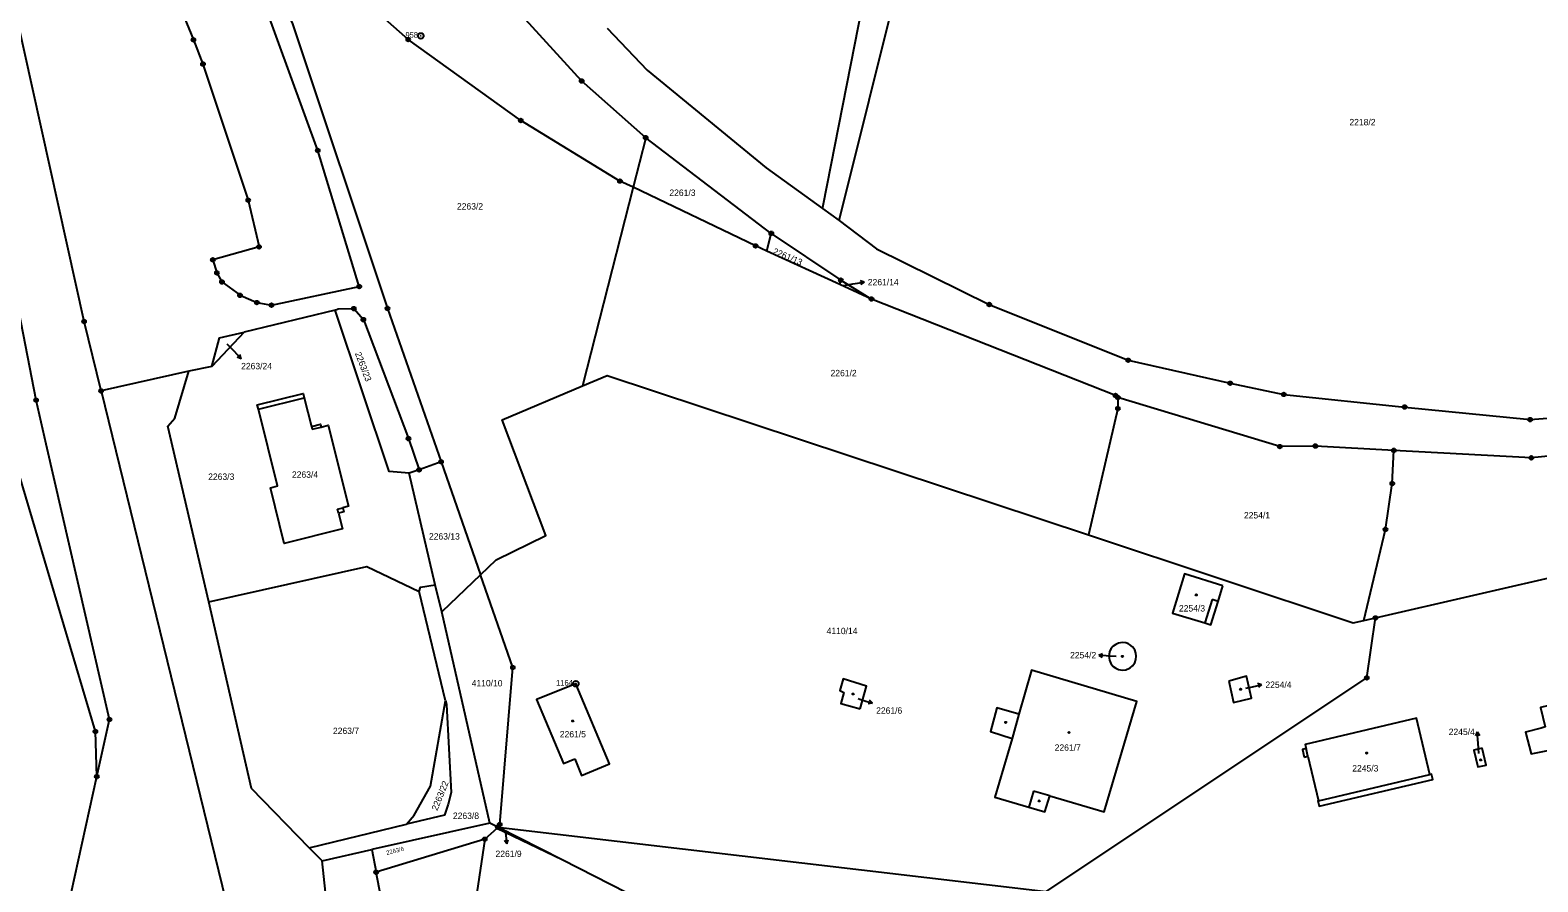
# Model space of a CAD drawing. Extents: x -733394 to -722299, y -1082822 to -1075049.
# Drawn here: x -728582.2 to -728180.6, y -1080651.4 to -1080424.6 of the extents above; entities that cross this region are included whole.
import ezdxf

# ---------------------------------------------------------------- set-up
doc = ezdxf.new("R2010")
doc.units = 0
for name, color, linetype in [('Hranice parcel', 7, 'Continuous'), ('Parcelní čísla', 7, 'Continuous'), ('Pop  PČ popisy', 7, 'Continuous'), ('Vnitřní kresba', 7, 'Continuous'), ('Značky bodu BP', 7, 'Continuous'), ('Značky budov', 7, 'Continuous')]:
    doc.layers.add(name, color=color, linetype=linetype)

msp = doc.modelspace()

# ---------------------------------------------------------------- linework, layer by layer
at = {"layer": 'Hranice parcel'}
for p, q in [((-728418.21, -1080453.24), (-728421.58, -1080466.45)), ((-728384.74, -1080478.71), (-728418.21, -1080453.24)), ((-728421.58, -1080466.45), (-728435.08, -1080519.33)), ((-728371.09, -1080472.06), (-728366.64, -1080475.26)), ((-728385.95, -1080483.41), (-728384.74, -1080478.71)), ((-728384.74, -1080478.71), (-728366.23, -1080491.17)), ((-728366.52, -1080492.31), (-728385.95, -1080483.41)), ((-728366.52, -1080492.31), (-728366.23, -1080491.17)), ((-728358.06, -1080496.19), (-728366.52, -1080492.31)), ((-728366.23, -1080491.17), (-728358.06, -1080496.19)), ((-728500.89, -1080499.18), (-728525.15, -1080505.01)), ((-728525.15, -1080505.01), (-728533.73, -1080514.14)), ((-728533.73, -1080514.14), (-728539.86, -1080515.36)), ((-728539.86, -1080515.36), (-728563.28, -1080520.68)), ((-728478.58, -1080541.67), (-728481.24, -1080542.6)), ((-728474.24, -1080572.26), (-728481.24, -1080542.6)), ((-728472.71, -1080539.53), (-728478.58, -1080541.67)), ((-728472.71, -1080539.53), (-728462.19, -1080569.63)), ((-728223.82, -1080581.11), (-728123.3, -1080557.83)), ((-728462.19, -1080569.63), (-728472.54, -1080579.46)), ((-728471.52, -1080603.18), (-728478.55, -1080574.04)), ((-728472.54, -1080579.46), (-728474.24, -1080572.26)), ((-728459.73, -1080635.73), (-728472.54, -1080579.46)), ((-728226.89, -1080581.77), (-728223.82, -1080581.11)), ((-728507.83, -1080642.28), (-728481.9, -1080635.98)), ((-728459.73, -1080635.73), (-728491.19, -1080642.76)), ((-728457.88, -1080637.19), (-728461.09, -1080640.04)), ((-728457.6, -1080636.81), (-728459.73, -1080635.73)), ((-728457.6, -1080636.81), (-728457.88, -1080637.19)), ((-728440.47, -1080645.52), (-728457.88, -1080637.19)), ((-728440.47, -1080645.52), (-728457.6, -1080636.81)), ((-728504.39, -1080645.82), (-728507.83, -1080642.28)), ((-728504.39, -1080645.82), (-728491.19, -1080642.76)), ((-728491.19, -1080642.76), (-728490, -1080648.83)), ((-728461.09, -1080640.04), (-728490, -1080648.83)), ((-728423.22, -1080654.29), (-728440.47, -1080645.52))]:
    msp.add_line(p, q, dxfattribs=at)
for points in [[(-728371.09, -1080472.06), (-728370.94, -1080471.28), (-728354.13, -1080385.94), (-728341.87, -1080324.39), (-728335.02, -1080325.03), (-728316.02, -1080244.35), (-728315.03, -1080239.65), (-728312.87, -1080232.38)], [(-728418.21, -1080453.24), (-728435.27, -1080438.13), (-728467.95, -1080402.27), (-728500.01, -1080352.68), (-728553.39, -1080273.16)], [(-728606.47, -1080327.62), (-728587.46, -1080322.36), (-728585.94, -1080327.86), (-728584.26, -1080331.48), (-728579.68, -1080340.36), (-728546.77, -1080407.46), (-728538.68, -1080427.18), (-728536.13, -1080433.62), (-728524.07, -1080469.89), (-728521.21, -1080482.3), (-728533.5, -1080485.74), (-728532.42, -1080489.23), (-728531.07, -1080491.66), (-728526.27, -1080495.2), (-728521.77, -1080497.14), (-728517.88, -1080497.82), (-728494.5, -1080492.88), (-728505.56, -1080456.64), (-728520.07, -1080416.72), (-728539.36, -1080378.78), (-728546.12, -1080370.11), (-728540.3, -1080365.94)], [(-728563.28, -1080520.68), (-728567.8, -1080502.17), (-728606.47, -1080327.62)], [(-728540.3, -1080365.94), (-728512.33, -1080422.94), (-728486.97, -1080498.69), (-728472.71, -1080539.53)], [(-728421.58, -1080466.45), (-728425.05, -1080464.79), (-728451.46, -1080448.65), (-728481.46, -1080427.11), (-728507.52, -1080404.04), (-728510.22, -1080394.77), (-728524.69, -1080378.26), (-728536.67, -1080362.24)], [(-728366.64, -1080475.26), (-728342.71, -1080379.1), (-728338.46, -1080379.1)], [(-728428.47, -1080424.11), (-728417.77, -1080435.22), (-728386.11, -1080461.24), (-728371.09, -1080472.06)], [(-728564.4, -1080623.37), (-728561.03, -1080608.13), (-728577.89, -1080534.84), (-728580.59, -1080523.1), (-728598.35, -1080432.04)], [(-728564.4, -1080623.37), (-728564.8, -1080611.33), (-728590.04, -1080526.15), (-728606.28, -1080461.49)], [(-728385.95, -1080483.41), (-728388.92, -1080482.05), (-728421.58, -1080466.45)], [(-728366.64, -1080475.26), (-728356.73, -1080482.8), (-728326.67, -1080497.66), (-728289.68, -1080512.5), (-728262.51, -1080518.62), (-728248.22, -1080521.59), (-728216.03, -1080524.95), (-728182.61, -1080528.31), (-728135.94, -1080524.74), (-728132.14, -1080523.65), (-728119.28, -1080519.54), (-728095.82, -1080512.17)], [(-728292.4, -1080522.44), (-728293.08, -1080521.89), (-728358.06, -1080496.19)], [(-728500.89, -1080499.18), (-728500.1, -1080498.82), (-728495.96, -1080498.76), (-728493.41, -1080501.69), (-728481.38, -1080533.37), (-728478.58, -1080541.67)], [(-728481.24, -1080542.6), (-728486.52, -1080542.1), (-728500.89, -1080499.18)], [(-728533.73, -1080514.14), (-728531.69, -1080506.52), (-728525.15, -1080505.01)], [(-728534.57, -1080576.79), (-728545.49, -1080530.09), (-728543.61, -1080527.88), (-728539.86, -1080515.36)], [(-728435.08, -1080519.33), (-728428.46, -1080516.52), (-728300.27, -1080559.02)], [(-728563.28, -1080520.68), (-728529.1, -1080660.47), (-728527.54, -1080665.75), (-728517.37, -1080700.03), (-728512.91, -1080706.82)], [(-728500.05, -1080553.17), (-728499, -1080557.36), (-728514.51, -1080561.28), (-728518.19, -1080546.46), (-728516.27, -1080545.95), (-728521.36, -1080525.54), (-728521.66, -1080524.39), (-728509.45, -1080521.34), (-728509.16, -1080522.5), (-728507.25, -1080530.11), (-728504.83, -1080529.5), (-728504.64, -1080530.28), (-728502.75, -1080529.8), (-728497.41, -1080551.38), (-728498.91, -1080551.75), (-728498.64, -1080552.82), (-728500.05, -1080553.17)], [(-728462.19, -1080569.63), (-728458.03, -1080565.68), (-728444.79, -1080559.16), (-728456.41, -1080528.36), (-728435.08, -1080519.33)], [(-728292.4, -1080522.44), (-728292.42, -1080525.38), (-728300.27, -1080559.02)], [(-728218.91, -1080536.49), (-728239.82, -1080535.34), (-728249.31, -1080535.48), (-728292.4, -1080522.44)], [(-728128.22, -1080532.37), (-728134.77, -1080533.89), (-728182.29, -1080538.47), (-728218.91, -1080536.49)], [(-728226.89, -1080581.77), (-728221.13, -1080557.52), (-728219.32, -1080545.33), (-728218.91, -1080536.49)], [(-728300.27, -1080559.02), (-728229.79, -1080582.39), (-728226.89, -1080581.77)], [(-728534.57, -1080576.79), (-728492.53, -1080567.38), (-728478.55, -1080574.04)], [(-728457.6, -1080636.81), (-728457.09, -1080636.11), (-728453.57, -1080594.32), (-728462.19, -1080569.63)], [(-728264.43, -1080572.54), (-728274.65, -1080569.38), (-728277.85, -1080579.8), (-728269.28, -1080582.41), (-728267.66, -1080582.93), (-728265.72, -1080576.71), (-728264.43, -1080572.54)], [(-728478.55, -1080574.04), (-728478.18, -1080572.91), (-728474.24, -1080572.26)], [(-728507.83, -1080642.28), (-728523.19, -1080626.5), (-728534.57, -1080576.79)], [(-728457.6, -1080636.81), (-728311.49, -1080653.92), (-728226.13, -1080597.05), (-728223.82, -1080581.11)], [(-728289.19, -1080594.4), (-728288.53, -1080593.85), (-728287.95, -1080593.04), (-728287.62, -1080592.16), (-728287.52, -1080591.33), (-728287.62, -1080590.5), (-728287.95, -1080589.62), (-728288.53, -1080588.81), (-728289.35, -1080588.16), (-728289.58, -1080588.04), (-728290.32, -1080587.77), (-728291.32, -1080587.67), (-728292.24, -1080587.83), (-728293.01, -1080588.16), (-728293.69, -1080588.66), (-728294.28, -1080589.38), (-728294.63, -1080590.1), (-728294.69, -1080590.3), (-728294.84, -1080591.33), (-728294.69, -1080592.37), (-728294.28, -1080593.28), (-728293.69, -1080594), (-728293.01, -1080594.5), (-728292.24, -1080594.83), (-728291.32, -1080594.99), (-728290.32, -1080594.89), (-728289.35, -1080594.5), (-728289.19, -1080594.4)], [(-728316.17, -1080631.52), (-728311.91, -1080632.77), (-728310.56, -1080628.51), (-728296.11, -1080632.78), (-728287.34, -1080603.33), (-728315.44, -1080595.02), (-728318.81, -1080606.74), (-728324.64, -1080605.02), (-728326.39, -1080611.31), (-728320.59, -1080613.18), (-728325.22, -1080628.84), (-728316.17, -1080631.52)], [(-728437.11, -1080618.62), (-728435.26, -1080623.03), (-728427.88, -1080619.99), (-728436.83, -1080598.63), (-728447.3, -1080602.86), (-728440.14, -1080619.89), (-728437.11, -1080618.62)], [(-728361.09, -1080605.3), (-728359.36, -1080599.28), (-728365.62, -1080597.31), (-728366.51, -1080600.41), (-728365.44, -1080600.94), (-728366.25, -1080603.87), (-728361.09, -1080605.3)], [(-728262.88, -1080597.93), (-728261.6, -1080603.65), (-728256.8, -1080602.47), (-728258.16, -1080596.65), (-728262.88, -1080597.93)], [(-728177.22, -1080616.24), (-728177.14, -1080616.57), (-728169.69, -1080614.95), (-728170.08, -1080613.52), (-728164.97, -1080612.32), (-728167.39, -1080602.07), (-728179.83, -1080604.95), (-728178.62, -1080610.14), (-728179.71, -1080610.42), (-728183.88, -1080611.52), (-728182.3, -1080617.31), (-728178.32, -1080616.47), (-728177.22, -1080616.24)], [(-728481.9, -1080635.98), (-728479.88, -1080633.59), (-728475.51, -1080625.9), (-728471.52, -1080603.18)], [(-728471.52, -1080603.18), (-728471.25, -1080604.13), (-728470.06, -1080627.6), (-728470.81, -1080630.7), (-728471.81, -1080633.66), (-728481.9, -1080635.98)], [(-728242.77, -1080618.14), (-728241.8, -1080617.91), (-728238.97, -1080629.81), (-728239.14, -1080629.85), (-728238.81, -1080631.25), (-728208.56, -1080624.17), (-728208.92, -1080622.67), (-728209.33, -1080622.78), (-728212.92, -1080607.79), (-728242.54, -1080614.8), (-728242.29, -1080615.87), (-728243.26, -1080616.1), (-728242.77, -1080618.14)], [(-728195.39, -1080615.8), (-728197.59, -1080616.32), (-728196.54, -1080620.79), (-728194.34, -1080620.28), (-728195.39, -1080615.8)], [(-728575.99, -1080716.53), (-728572.29, -1080672.95), (-728571.25, -1080654.35), (-728564.4, -1080623.37)], [(-728461.09, -1080640.04), (-728463.2, -1080654.29), (-728470.39, -1080708.87)], [(-728500.11, -1080793.42), (-728501.6, -1080777.1), (-728500.83, -1080716.75), (-728502.11, -1080708.15), (-728499.29, -1080691.19), (-728501.58, -1080672.47), (-728504.39, -1080645.82)], [(-728490.78, -1080707.89), (-728481.98, -1080691.69), (-728486.91, -1080665), (-728490, -1080648.83)]]:
    msp.add_lwpolyline(points, dxfattribs=at)
at = {"layer": 'Pop  PČ popisy'}
for p, q in [((-728365.42, -1080492.57), (-728362.99, -1080492.18)), ((-728362.99, -1080492.18), (-728360.03, -1080491.71)), ((-728360.03, -1080491.71), (-728361.09, -1080491.37)), ((-728360.03, -1080491.71), (-728360.94, -1080492.36)), ((-728529.74, -1080508.09), (-728528.03, -1080509.89)), ((-728528.03, -1080509.89), (-728525.98, -1080512.08)), ((-728525.98, -1080512.08), (-728527.03, -1080511.69)), ((-728525.98, -1080512.08), (-728526.3, -1080511.01)), ((-728297.54, -1080590.99), (-728296.5, -1080590.58)), ((-728294.55, -1080591.25), (-728297.54, -1080590.99)), ((-728297.54, -1080590.99), (-728296.59, -1080591.57)), ((-728292.84, -1080591.39), (-728294.55, -1080591.25)), ((-728257.05, -1080599.55), (-728254.13, -1080598.88)), ((-728254.13, -1080598.88), (-728255.21, -1080598.61)), ((-728254.13, -1080598.88), (-728254.99, -1080599.59)), ((-728361.58, -1080602.6), (-728360.68, -1080602.88)), ((-728360.68, -1080602.88), (-728357.83, -1080603.81)), ((-728357.83, -1080603.81), (-728358.62, -1080603.02)), ((-728258.36, -1080599.85), (-728257.05, -1080599.55)), ((-728357.83, -1080603.81), (-728358.93, -1080603.97)), ((-728196.7, -1080611.43), (-728197.13, -1080612.46)), ((-728196.49, -1080614.42), (-728196.7, -1080611.43)), ((-728196.7, -1080611.43), (-728196.13, -1080612.39)), ((-728196.31, -1080617.24), (-728196.49, -1080614.42)), ((-728455.62, -1080638.09), (-728455.59, -1080638.32)), ((-728455.59, -1080638.32), (-728455.17, -1080641.29)), ((-728455.17, -1080641.29), (-728455.81, -1080640.37)), ((-728455.17, -1080641.29), (-728454.82, -1080640.23))]:
    msp.add_line(p, q, dxfattribs=at)
at = {"layer": 'Vnitřní kresba'}
for p, q in [((-728521.36, -1080525.54), (-728509.16, -1080522.5)), ((-728507.25, -1080530.11), (-728507.06, -1080530.88)), ((-728507.06, -1080530.88), (-728504.64, -1080530.28)), ((-728500.31, -1080552.11), (-728498.91, -1080551.75)), ((-728500.05, -1080553.17), (-728500.31, -1080552.11)), ((-728267.34, -1080576.19), (-728269.28, -1080582.41)), ((-728265.72, -1080576.71), (-728267.34, -1080576.19)), ((-728318.81, -1080606.74), (-728320.59, -1080613.18)), ((-728241.8, -1080617.91), (-728242.29, -1080615.87)), ((-728238.97, -1080629.81), (-728209.33, -1080622.78)), ((-728314.9, -1080627.23), (-728316.17, -1080631.52)), ((-728310.56, -1080628.51), (-728314.9, -1080627.23))]:
    msp.add_line(p, q, dxfattribs=at)
at = {"layer": 'Značky bodu BP'}
for centre, radius in [((-728478.1, -1080426.13), 0.75), ((-728478.1, -1080426.13), 0.03), ((-728538.68, -1080427.18), 0.5), ((-728538.68, -1080427.18), 0.0303), ((-728481.46, -1080427.11), 0.5), ((-728481.46, -1080427.11), 0.0303), ((-728536.13, -1080433.62), 0.5), ((-728536.13, -1080433.62), 0.0303), ((-728435.27, -1080438.13), 0.5), ((-728435.27, -1080438.13), 0.0303), ((-728451.46, -1080448.65), 0.5), ((-728451.46, -1080448.65), 0.0303), ((-728418.21, -1080453.24), 0.5), ((-728418.21, -1080453.24), 0.0303), ((-728505.56, -1080456.64), 0.5), ((-728505.56, -1080456.64), 0.0303), ((-728425.05, -1080464.79), 0.5), ((-728425.05, -1080464.79), 0.0303), ((-728524.07, -1080469.89), 0.5), ((-728524.07, -1080469.89), 0.0303), ((-728384.74, -1080478.71), 0.5), ((-728521.21, -1080482.3), 0.5), ((-728521.21, -1080482.3), 0.0303), ((-728388.92, -1080482.05), 0.5), ((-728388.92, -1080482.05), 0.0303), ((-728384.74, -1080478.71), 0.0303), ((-728533.5, -1080485.74), 0.5), ((-728533.5, -1080485.74), 0.0303), ((-728532.42, -1080489.23), 0.5), ((-728532.42, -1080489.23), 0.0303), ((-728366.23, -1080491.17), 0.5), ((-728531.07, -1080491.66), 0.5), ((-728531.07, -1080491.66), 0.0303), ((-728526.27, -1080495.2), 0.5), ((-728494.5, -1080492.88), 0.5), ((-728494.5, -1080492.88), 0.0303), ((-728366.23, -1080491.17), 0.0303), ((-728526.27, -1080495.2), 0.0303), ((-728521.77, -1080497.14), 0.5), ((-728521.77, -1080497.14), 0.0303), ((-728517.88, -1080497.82), 0.5), ((-728517.88, -1080497.82), 0.0303), ((-728495.96, -1080498.76), 0.5), ((-728495.96, -1080498.76), 0.0303), ((-728486.97, -1080498.69), 0.5), ((-728486.97, -1080498.69), 0.0303), ((-728358.06, -1080496.19), 0.5), ((-728358.06, -1080496.19), 0.0303), ((-728326.67, -1080497.66), 0.5), ((-728326.67, -1080497.66), 0.0303), ((-728567.8, -1080502.17), 0.5), ((-728567.8, -1080502.17), 0.0303), ((-728493.41, -1080501.69), 0.5), ((-728493.41, -1080501.69), 0.0303), ((-728289.68, -1080512.5), 0.5), ((-728289.68, -1080512.5), 0.0303), ((-728262.51, -1080518.62), 0.5), ((-728262.51, -1080518.62), 0.0303), ((-728580.59, -1080523.1), 0.5), ((-728563.28, -1080520.68), 0.5), ((-728563.28, -1080520.68), 0.0303), ((-728293.08, -1080521.89), 0.5), ((-728293.08, -1080521.89), 0.0303), ((-728292.4, -1080522.44), 0.5), ((-728292.4, -1080522.44), 0.0303), ((-728248.22, -1080521.59), 0.5), ((-728248.22, -1080521.59), 0.0303), ((-728580.59, -1080523.1), 0.0303), ((-728292.42, -1080525.38), 0.5), ((-728292.42, -1080525.38), 0.0303), ((-728216.03, -1080524.95), 0.5), ((-728216.03, -1080524.95), 0.0303), ((-728182.61, -1080528.31), 0.5), ((-728182.61, -1080528.31), 0.0303), ((-728481.38, -1080533.37), 0.5), ((-728481.38, -1080533.37), 0.0303), ((-728239.82, -1080535.34), 0.5), ((-728249.31, -1080535.48), 0.5), ((-728249.31, -1080535.48), 0.0303), ((-728239.82, -1080535.34), 0.0303), ((-728218.91, -1080536.49), 0.5), ((-728218.91, -1080536.49), 0.0303), ((-728182.29, -1080538.47), 0.5), ((-728182.29, -1080538.47), 0.0303), ((-728478.58, -1080541.67), 0.5), ((-728478.58, -1080541.67), 0.0303), ((-728472.71, -1080539.53), 0.5), ((-728472.71, -1080539.53), 0.0303), ((-728219.32, -1080545.33), 0.5), ((-728219.32, -1080545.33), 0.0303), ((-728221.13, -1080557.52), 0.5), ((-728221.13, -1080557.52), 0.0303), ((-728223.82, -1080581.11), 0.5), ((-728223.82, -1080581.11), 0.0303), ((-728453.57, -1080594.32), 0.5), ((-728453.57, -1080594.32), 0.0303), ((-728436.83, -1080598.63), 0.75), ((-728436.83, -1080598.63), 0.03), ((-728226.13, -1080597.05), 0.5), ((-728226.13, -1080597.05), 0.0303), ((-728564.8, -1080611.33), 0.5), ((-728561.03, -1080608.13), 0.5), ((-728561.03, -1080608.13), 0.0303), ((-728564.8, -1080611.33), 0.0303), ((-728564.4, -1080623.37), 0.5), ((-728564.4, -1080623.37), 0.0303), ((-728457.6, -1080636.81), 0.5), ((-728457.6, -1080636.81), 0.0303), ((-728457.09, -1080636.11), 0.5), ((-728457.09, -1080636.11), 0.0303), ((-728461.09, -1080640.04), 0.5), ((-728461.09, -1080640.04), 0.0303), ((-728490, -1080648.83), 0.5), ((-728490, -1080648.83), 0.0303)]:
    msp.add_circle(centre, radius, dxfattribs=at)
at = {"layer": 'Značky budov'}
for centre in [(-728271.55, -1080574.98), (-728291.22, -1080591.34), (-728362.97, -1080601.36), (-728259.75, -1080600.11), (-728437.65, -1080608.55), (-728322.28, -1080608.93), (-728305.42, -1080611.61), (-728226.15, -1080617.08), (-728195.78, -1080618.91), (-728313.39, -1080629.83)]:
    msp.add_circle(centre, 0.175, dxfattribs=at)

# ---------------------------------------------------------------- texts
at = {"layer": 'Parcelní čísla'}
for s, p in [('2218/2', (-728230.75, -1080449.94)), ('2263/2', (-728468.47, -1080472.37)), ('2261/3', (-728411.89, -1080468.74)), ('2261/14', (-728359.03, -1080492.55)), ('2263/24', (-728525.97, -1080514.9)), ('2261/2', (-728368.96, -1080516.76)), ('2263/3', (-728534.74, -1080544.35)), ('2263/4', (-728512.43, -1080543.79)), ('2254/1', (-728258.84, -1080554.62)), ('2263/13', (-728475.93, -1080560.24)), ('2254/3', (-728276.15, -1080579.4)), ('4110/14', (-728370.01, -1080585.43)), ('2254/2', (-728305.15, -1080591.86)), ('4110/10', (-728464.56, -1080599.34)), ('2254/4', (-728253.12, -1080599.74)), ('2261/6', (-728356.82, -1080606.62)), ('2263/7', (-728501.51, -1080612.02)), ('2261/5', (-728441.08, -1080612.91)), ('2245/4', (-728204.3, -1080612.28)), ('2261/7', (-728309.26, -1080616.49)), ('2245/3', (-728229.99, -1080622)), ('2263/8', (-728469.55, -1080634.63)), ('2261/9', (-728458.2, -1080644.76))]:
    msp.add_text(s, height=1.7, dxfattribs=at).set_placement(p)
for s, height, rotation, p in [('2261/13', 1.7, 337, (-728384.48, -1080484.1)), ('2263/23', 1.7, 291, (-728495.69, -1080510.67)), ('2263/22', 1.7, 68, (-728473.73, -1080632.56)), ('2263/6', 1.139, 14, (-728487.16, -1080644.24))]:
    msp.add_text(s, height=height, rotation=rotation, dxfattribs=at).set_placement(p)
at = {"layer": 'Značky bodu BP'}
for s, p in [('958', (-728482.2, -1080426.63)), ('1164', (-728442.08, -1080599.13))]:
    msp.add_text(s, height=1.5, dxfattribs=at).set_placement(p)

doc.saveas('drawing.dxf')
